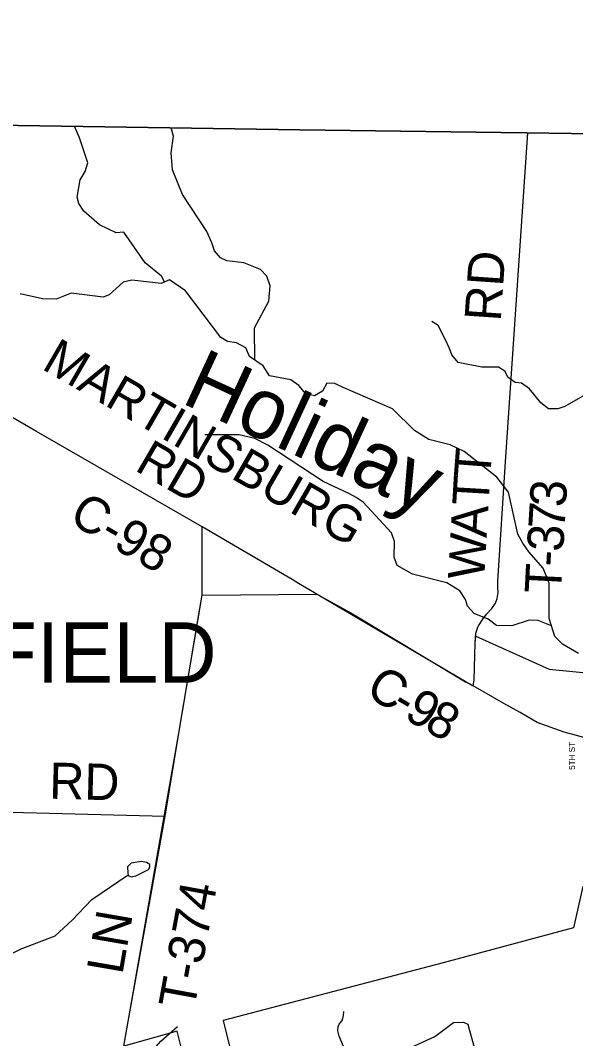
# Model space of a CAD drawing. Extents: x 1525783 to 1900577, y 218250 to 627376.
# Drawn here: x 1712123 to 1716711, y 495426 to 503848 of the extents above; entities that cross this region are included whole.
import ezdxf

# ---------------------------------------------------------------- set-up
doc = ezdxf.new("R2010")
doc.units = 0
for name, color, linetype in [('GM_X_Adjacent_County', 7, 'Continuous'), ('GM_X_City_Street', 7, 'Continuous'), ('GM_X_City_Street_Text', 7, 'Continuous'), ('GM_X_Corporation', 7, 'Continuous'), ('GM_X_Corporation_Text', 7, 'Continuous'), ('GM_X_County', 7, 'Continuous'), ('GM_X_County_Road', 7, 'Continuous'), ('GM_X_County_Road_Text', 7, 'Continuous'), ('GM_X_Minor_Lake', 7, 'Continuous'), ('GM_X_Minor_River', 7, 'Continuous'), ('GM_X_Minor_River_Text', 7, 'Continuous'), ('GM_X_Township', 7, 'Continuous'), ('GM_X_Township_Road', 7, 'Continuous'), ('GM_X_Township_Road_Text', 7, 'Continuous'), ('GM_X_Township_Subdivision', 7, 'Continuous')]:
    doc.layers.add(name, color=color, linetype=linetype)

msp = doc.modelspace()

# ---------------------------------------------------------------- linework, layer by layer
at = {"layer": 'GM_X_Adjacent_County'}
msp.add_lwpolyline([(1735942.3, 526251.7), (1733055.8, 521469.6), (1733029.3, 521425.7), (1732533.7, 520602.9), (1729525.6, 515601.5), (1727395.9, 512074.5), (1725220.4, 508448.9), (1721934.8, 502985.4), (1721843.8, 502834), (1721165.1, 502848), (1719280.1, 502874.9), (1716306.7, 502917.3), (1714432, 502944), (1711385.6, 502988.7), (1707042.7, 503052.5), (1704565.5, 503089.8), (1704436.7, 503091.7), (1698640.9, 503175.5)], dxfattribs=at)
at = {"layer": 'GM_X_City_Street'}
for points in [[(1714607.9, 499081.1), (1714561.3, 499108.5)], [(1717836.7, 496980.9), (1717835.5, 496984.5), (1717732.4, 497293.3), (1717693, 497401.8), (1717637.5, 497518.4), (1717561.1, 497609.2), (1717499.6, 497674), (1717452.6, 497709.7), (1717423.4, 497729.1), (1717358.6, 497755), (1717233.9, 497787.4), (1717141.6, 497813.3), (1716900.3, 497883), (1716717.5, 497934), (1716616.8, 497960.8), (1716393.5, 498039.6), (1716253.4, 498123.2), (1716118.1, 498196.6), (1715865.4, 498343.7)]]:
    msp.add_lwpolyline(points, dxfattribs=at)
at = {"layer": 'GM_X_Corporation'}
for points in [[(1713575.8, 494860.4), (1713419.2, 495488.2), (1712976.5, 495363), (1713430.7, 497934.8), (1713624.8, 499094.6), (1714572.8, 499101.4), (1714854.6, 498947.1), (1715802.1, 498377.5), (1715865.4, 498343.7), (1715873.1, 498389.8), (1715881.8, 498698.9), (1715886.9, 498754.6), (1716492, 498481.2), (1716884.3, 498444.4)], [(1716967.2, 495338.9), (1716816.6, 496336.5), (1716793.6, 496605.1), (1716770.1, 496685.5), (1716695.3, 496341.8), (1715618.2, 496052.8), (1713798.3, 495575.7), (1713951.6, 494960.5)], [(1715343.7, 495349), (1715548.2, 495444.3), (1715702.7, 495560), (1715786.1, 495562), (1715821.8, 495545.1), (1715835, 495492.4), (1715887.6, 495306.1)]]:
    msp.add_lwpolyline(points, dxfattribs=at)
at = {"layer": 'GM_X_County'}
msp.add_lwpolyline([(1711385.6, 502988.7), (1714432, 502944), (1716306.7, 502917.3), (1719280.1, 502874.9)], dxfattribs=at)
at = {"layer": 'GM_X_County_Road'}
for points in [[(1714421.8, 499190.7), (1714368.1, 499222.4), (1713625, 499660.2), (1712257.3, 500447.7), (1711362, 500965.6), (1709824.3, 501851.3), (1708733.8, 502582.2), (1708272.7, 502709.3), (1707093.9, 502954.9), (1707034.7, 503054.3)], [(1714561.3, 499108.5), (1714552.7, 499113.6), (1714506.5, 499140.8), (1714421.8, 499190.7)], [(1715865.4, 498343.7), (1715798.9, 498379.4), (1714607.9, 499081.1)]]:
    msp.add_lwpolyline(points, dxfattribs=at)
at = {"layer": 'GM_X_Minor_Lake'}
for points in [[(1713010.1, 496797), (1713013.8, 496774.9), (1713039.7, 496764.6), (1713075.8, 496772.1), (1713132.3, 496799.3), (1713180.7, 496824.7), (1713193, 496844.6), (1713193.3, 496866.7), (1713165.5, 496883.1), (1713123.6, 496891.7), (1713071.4, 496882.4), (1713039.3, 496876.8), (1713006.8, 496847.2)], [(1713006.8, 496847.2), (1713010.1, 496797)]]:
    msp.add_lwpolyline(points, dxfattribs=at)
at = {"layer": 'GM_X_Minor_River'}
for points in [[(1712977.2, 502096.6), (1712915.2, 502089.6), (1712775.6, 502156.9), (1712646.3, 502270.3), (1712606.8, 502332.7), (1712593.3, 502387), (1712616.7, 502529.1), (1712659.4, 502598.8), (1712680.1, 502668.8), (1712611.9, 502875.8), (1712568.9, 502972.4)], [(1713704.9, 502008.3), (1713665, 502103.2), (1713461.4, 502407.6), (1713379.2, 502612.7), (1713368.5, 502753.1), (1713387.8, 502889.2), (1713369.1, 502960.7)], [(1713314.2, 501684.6), (1713290.3, 501731.3), (1713153.8, 501843.5), (1712977.2, 502096.6)], [(1714061.5, 501036.9), (1714057.1, 501305.6), (1714176.5, 501526.5), (1714188.3, 501652.7), (1714159.4, 501731.3), (1714108.2, 501788.1), (1713970.8, 501842.2), (1713828.9, 501860.2), (1713777.1, 501882.9), (1713725.9, 501941.8), (1713704.9, 502008.3)], [(1716735.3, 498611.9), (1716604.2, 498687.9), (1716539.1, 498752.9), (1716493.2, 498901.9), (1716493.4, 499194.6), (1716443.2, 499317.6), (1716325, 499451.6), (1716276, 499524.5), (1716235, 499597.2), (1716155.9, 499945.2), (1716059.7, 500070.8), (1715790.4, 500283.1), (1715675, 500336.8), (1715499.5, 500381.4), (1715380.4, 500457.2), (1715198.8, 500634.1), (1714790.8, 500812.2), (1714721.2, 500845.3), (1714655.2, 500846.2), (1714620.2, 500780.5), (1714553.5, 500743.4), (1714481.7, 500760.4), (1714424.6, 500827.4), (1714357.2, 500876.4), (1714181.4, 500906.9), (1714128.6, 500991.9), (1714015.6, 501067.6), (1713986.6, 501140.2), (1713909.1, 501181.4), (1713833.2, 501192.5), (1713779.6, 501225.3), (1713486.8, 501610.3), (1713356, 501702.3), (1713287.5, 501673.2), (1713043.6, 501700.7), (1712973.2, 501681.6), (1712857.5, 501578.9), (1712807.2, 501557.6), (1712543.3, 501591.3), (1712418.4, 501540.9), (1712304.3, 501544.5), (1712120.7, 501585.2)], [(1716828.9, 500773.9), (1716622.9, 500654.5), (1716564.5, 500635.2), (1716486.4, 500634.3), (1716423.1, 500685.3), (1716330.6, 500800.9), (1716263.2, 500847.9), (1716211.2, 500852.6), (1716153.8, 500893.5), (1716126.5, 500946.1), (1716072.9, 500980.9), (1715936.7, 500978.8), (1715741, 501017.6), (1715687.9, 501080.5), (1715668.7, 501134.9), (1715633.7, 501211.5), (1715575.3, 501324.6), (1715523.7, 501357.4)], [(1716511.8, 498841.6), (1716400.8, 498883.2), (1716326.7, 498886.2), (1716183.9, 498840.1), (1716057.8, 498843.8), (1715988.4, 498894.9), (1715873, 498942.6), (1715817.8, 499003.5), (1715802.6, 499057.9), (1715755.6, 499130.7), (1715646.4, 499196.4), (1715363.1, 499268.5), (1715238, 499340.4), (1715212.9, 499408.9), (1715214.8, 499539.2), (1715189.8, 499609.8), (1714955.2, 499863.6), (1714897.7, 499902.5), (1714842.1, 499931.4), (1714625.3, 500034.6), (1714169.1, 500335.7), (1714061.7, 500389.3), (1713930, 500421.2), (1713647.7, 500419.1)], [(1711365.8, 495274.1), (1711493.7, 495529), (1711587.5, 495644), (1711717.2, 495746.4), (1711786.1, 495801.6), (1711842.9, 495852.9), (1711939.8, 496048), (1711998.7, 496105.4), (1712129.8, 496169.7), (1712409.7, 496276.1), (1712551.8, 496406.4), (1712714.5, 496576.6), (1713012.6, 496781.9)], [(1713089.4, 494625.8), (1713055.3, 494953.9), (1713059.3, 495092.2), (1713129.4, 495229.5), (1713284.2, 495403.8), (1713420.1, 495526.2)]]:
    msp.add_lwpolyline(points, dxfattribs=at)
at = {"layer": 'GM_X_Township'}
msp.add_lwpolyline([(1711385.6, 502988.7), (1714432, 502944), (1716306.7, 502917.3), (1719280.1, 502874.9)], dxfattribs=at)
at = {"layer": 'GM_X_Township_Road'}
for points in [[(1715904.2, 498828.5), (1715908.1, 498840.6), (1715943.9, 498896.3), (1715973.8, 498937.2), (1716019.5, 498984.9), (1716050.4, 499026.7), (1716062.3, 499065.5), (1716070.3, 499117.3), (1716069.3, 499158.1), (1716067.3, 499208.8), (1716131.5, 500195.9), (1716316.9, 502919.1)], [(1713626.3, 499190.4), (1713626.3, 499191.3), (1713625, 499660.2)], [(1713626.4, 499138.2), (1713626.4, 499139.2), (1713626.3, 499190.4)], [(1713606, 498983.3), (1713606.3, 498984.5), (1713624.8, 499094.6), (1713626.5, 499128.8), (1713626.4, 499138.2)], [(1713007.9, 495537.7), (1713318.2, 497265), (1713430.8, 497934.8), (1713606, 498983.3)], [(1715865.4, 498343.7), (1715873.1, 498389.8), (1715881.8, 498698.9), (1715888.2, 498778.9), (1715904.2, 498828.5)], [(1708440.3, 497407.3), (1708441.7, 497407.2), (1708741.8, 497384.7), (1713318.2, 497265)], [(1712970.6, 495332.3), (1712976.5, 495363), (1713007.9, 495537.7)]]:
    msp.add_lwpolyline(points, dxfattribs=at)
at = {"layer": 'GM_X_Township_Subdivision'}
msp.add_lwpolyline([(1712875, 494652.7), (1713303.8, 494769.7), (1713359.1, 494782.2), (1713444, 494809), (1714004, 494949.1), (1714510.5, 495090.1), (1714616.1, 495134.2), (1714727.4, 495172.8), (1714761.6, 495189.2), (1714801.7, 495226.3), (1714818.3, 495246.8), (1714822.6, 495263.3), (1714818.4, 495283.8), (1714792.7, 495360.7), (1714757.7, 495447.8), (1714746.6, 495490.4), (1714748.6, 495526.9), (1714756, 495545.9), (1714770.8, 495561.8), (1714784, 495582), (1714794, 495617.5), (1714795.1, 495649.6)], dxfattribs=at)

# ---------------------------------------------------------------- texts
at = {"layer": 'GM_X_City_Street_Text'}
msp.add_text('5TH ST', height=50, rotation=90, dxfattribs=at).set_placement((1716706.4, 497649.4))
at = {"layer": 'GM_X_Corporation_Text'}
msp.add_text('GREENFIELD', height=500, rotation=0.00001, dxfattribs=at).set_placement((1709472.5, 498369.7))
at = {"layer": 'GM_X_County_Road_Text'}
for s, rotation, p in [('MARTINSBURG', 329.97449, (1712289.4, 500969.8)), ('RD', 329.88741, (1713058.4, 500131.7)), ('C-98', 329.91603, (1712512.1, 499702)), ('C', 329.37694, (1714963, 498270.1)), ('9', 329.66323, (1715282.5, 498081.1)), ('-', 329.40741, (1715175.2, 498144.5)), ('8', 330.88099, (1715448.1, 497984.3))]:
    msp.add_text(s, height=300, rotation=rotation, dxfattribs=at).set_placement(p)
at = {"layer": 'GM_X_Minor_River_Text'}
msp.add_text('Holiday', height=499.99, rotation=335.21394, dxfattribs=at).set_placement((1713439.6, 500689.7))
at = {"layer": 'GM_X_Township_Road_Text'}
for s, rotation, p in [('RD', 86.05526, (1716092.1, 501353.5)), ('T', 85.68904, (1716004.1, 500051.5)), ('T', 86.63806, (1715991, 499828.8)), ('3', 86.56324, (1716630.1, 499817)), ('A', 86.68044, (1715975.7, 499565.3)), ('7', 86.57363, (1716619.1, 499632.6)), ('W', 86.67805, (1715955.6, 499218.2)), ('3', 86.59961, (1716608.1, 499448.2)), ('-', 86.64957, (1716600.9, 499325.2)), ('T', 87.09735, (1716589.6, 499101.8)), ('RD', 358.51937, (1712358.5, 497410.9)), ('T-374', 79.56993, (1713558.3, 495658.7)), ('LN', 80.19968, (1712965.2, 495949))]:
    msp.add_text(s, height=300, rotation=rotation, dxfattribs=at).set_placement(p)

doc.saveas('drawing.dxf')
